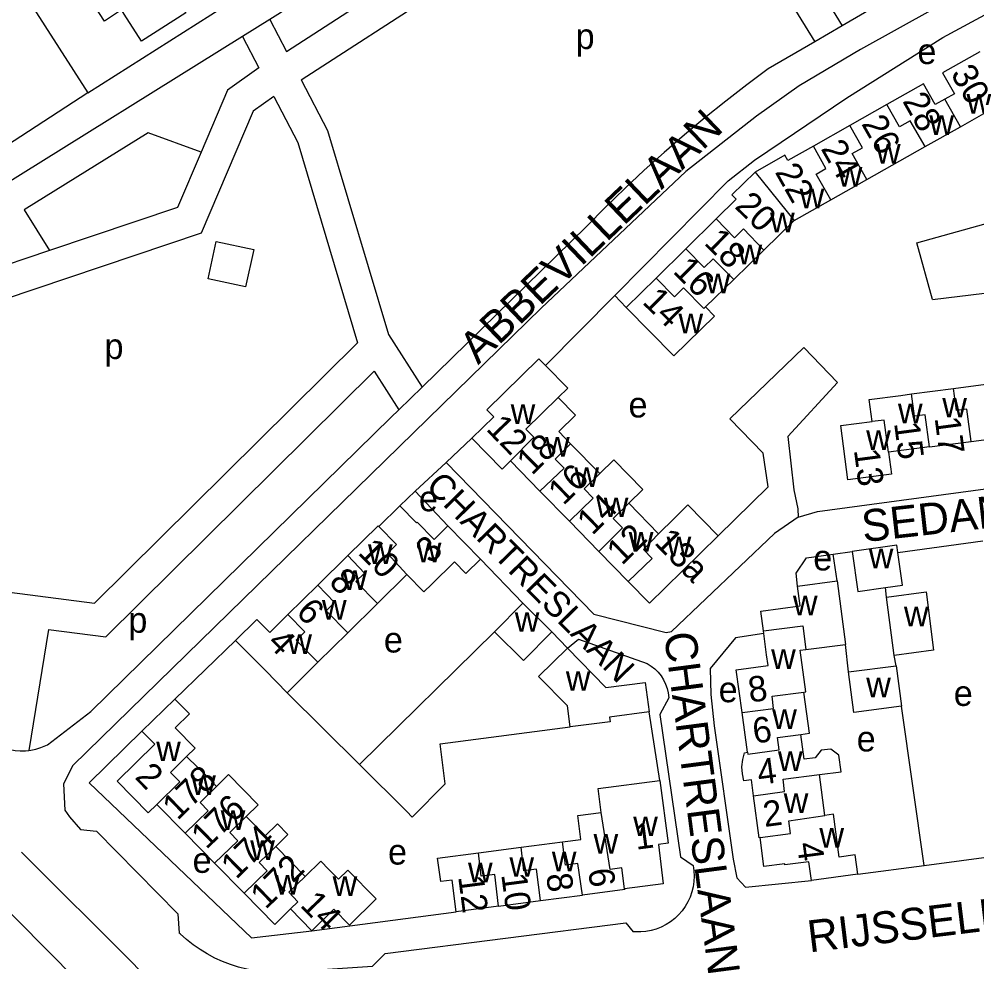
# Model space of a CAD drawing. Extents: x 157768 to 159790, y 387230 to 389604.
# Drawn here: x 159201.2 to 159351.4, y 389072.5 to 389220.4 of the extents above; entities that cross this region are included whole.
import ezdxf

# ---------------------------------------------------------------- set-up
doc = ezdxf.new("R2010")
doc.units = 0
for name, color, linetype in [('BLT_Basislijn', 7, 'Continuous'), ('BLT_Bebouwing', 7, 'Continuous'), ('BLT_Centroide', 7, 'Continuous'), ('BLT_Huisnummer', 7, 'Continuous'), ('BLT_Huisnummer_ tussenligend', 7, 'Continuous'), ('BLT_Onderverdeling_panden', 7, 'Continuous'), ('BLT_Straatnaam', 7, 'Continuous'), ('BLT_Straatnaam_verkleind', 7, 'Continuous')]:
    doc.layers.add(name, color=color, linetype=linetype)

msp = doc.modelspace()

# ---------------------------------------------------------------- linework, layer by layer
at = {"layer": 'BLT_Basislijn'}
for p, q in [((159356.16, 389234.53), (159330.31, 389219.4)), ((159212, 389208.86), (159235.98, 389224.12)), ((159240.54, 389220.36), (159236.28, 389217.71)), ((159240.54, 389220.36), (159243.15, 389215.35)), ((159330.31, 389219.4), (159325.99, 389216.88)), ((159236.28, 389217.71), (159191.61, 389189.91)), ((159236.28, 389217.71), (159238.84, 389212.79)), ((159325.99, 389216.88), (159318.71, 389212.62)), ((159290.17, 389187.87), (159264.43, 389162.7)), ((159344.47, 389176.43), (159341.99, 389185.35)), ((159344.47, 389176.43), (159352.64, 389177.42)), ((159283.75, 389166.11), (159294.63, 389177.09)), ((159296.42, 389175.21), (159294.63, 389177.09)), ((159312.7, 389157.72), (159324.27, 389168.93)), ((159324.27, 389168.93), (159329.57, 389163.41)), ((159256.9, 389165.19), (159260.78, 389159.13)), ((159264.43, 389162.7), (159260.78, 389159.13)), ((159260.78, 389159.13), (159259.54, 389157.92)), ((159268.18, 389150.9), (159272.23, 389154.68)), ((159263.34, 389146.39), (159268.18, 389150.9)), ((159260.92, 389144.06), (159263.34, 389146.39)), ((159263.34, 389146.39), (159268.45, 389140.93)), ((159323.39, 389142.32), (159319.69, 389139.75)), ((159339.04, 389136.74), (159352.36, 389138.59)), ((159328.89, 389136.5), (159331.87, 389136.93)), ((159273.59, 389135.73), (159280.23, 389128.8)), ((159329.5, 389132.31), (159328.89, 389136.5)), ((159337.27, 389129.77), (159337.07, 389131.26)), ((159205.85, 389124.68), (159202.73, 389105.68)), ((159275.79, 389124.32), (159254.6, 389103.5)), ((159284.77, 389124.3), (159287.23, 389121.74)), ((159225.67, 389113.75), (159235.17, 389122.95)), ((159331.31, 389118.02), (159330.81, 389122.34)), ((159338.77, 389118.99), (159338.46, 389120.61)), ((159254.6, 389103.5), (159243.25, 389114.76)), ((159343.16, 389087.66), (159339.6, 389112.64)), ((159301.72, 389101), (159300.02, 389111.74)), ((159262.02, 389096.14), (159254.6, 389103.5)), ((159343.16, 389087.66), (159356.48, 389089.45)), ((159332.76, 389086.26), (159343.16, 389087.66)), ((159247.14, 389077.42), (159269.78, 389080.39)), ((159237.67, 389076.31), (159247.14, 389077.42))]:
    msp.add_line(p, q, dxfattribs=at)
for points in [[(159317.93, 389279.18), (159300.23, 389261.34), (159292.65, 389254.66), (159286.29, 389249.95), (159246.3, 389224.16), (159241.8, 389221.15), (159240.54, 389220.36)], [(159162.54, 389270.35), (159163.59, 389269.34), (159186.17, 389248.39), (159196.7, 389232.7), (159212, 389208.86)], [(159243.15, 389215.35), (159309.14, 389258.06), (159322.95, 389257.45)], [(159245.47, 389210.9), (159310.52, 389252.99), (159322.85, 389252.44)], [(159322.85, 389252.44), (159322.28, 389222.91), (159325.99, 389216.88)], [(159212, 389208.86), (159194.54, 389197.52), (159192.86, 389196.68), (159191.21, 389196.31), (159188.24, 389196.33), (159185.38, 389197.8), (159180.42, 389203.99), (159165.33, 389225.82), (159152.61, 389238.14), (159142.81, 389247.17), (159141.65, 389248.22)], [(159378.24, 389240.74), (159333.15, 389215.66), (159323.58, 389209.95), (159316.84, 389205.19), (159305.77, 389196.53), (159283.1, 389175.08), (159209.63, 389103.36), (159208.17, 389100.48), (159208.38, 389096.34), (159209.12, 389095.26), (159210.87, 389093.31)], [(159327.52, 389235.33), (159327.31, 389224.28), (159330.31, 389219.4)], [(159294.63, 389177.09), (159312.42, 389195.05), (159316.53, 389198.31), (159331.01, 389208.09), (159346.07, 389217.57), (159374.16, 389232.78)], [(159238.84, 389212.79), (159233.89, 389209.27), (159229.77, 389199.57)], [(159318.71, 389212.62), (159315.35, 389210.12), (159312.03, 389207.57), (159308.77, 389204.95), (159305.55, 389202.27), (159302.39, 389199.53), (159299.27, 389196.73), (159296.22, 389193.86), (159293.21, 389190.95), (159290.27, 389187.97), (159290.17, 389187.87)], [(159245.47, 389210.9), (159249.59, 389202.98), (159259.14, 389170.96), (159264.43, 389162.7)], [(159241.18, 389208.31), (159237.94, 389206.01), (159229.79, 389186.86), (159182.97, 389171.1), (159176.6, 389153.75), (159189.17, 389131.88), (159213.07, 389128.8), (159254.31, 389169.67)], [(159241.18, 389208.31), (159244.94, 389201.1), (159254.31, 389169.67)], [(159229.77, 389199.57), (159221.46, 389202.59), (159202.01, 389190.5), (159205.98, 389184.12)], [(159229.77, 389199.57), (159226.07, 389190.88), (159205.98, 389184.12)], [(159341.99, 389185.35), (159357.96, 389189.81), (159361.8, 389190.92)], [(159323.39, 389142.32), (159326.44, 389143.16), (159386.5, 389151.27), (159393.58, 389158.95), (159389.74, 389188.96), (159389.62, 389189.85)], [(159205.98, 389184.12), (159184.92, 389177.04)], [(159205.85, 389124.68), (159214.85, 389123.52), (159256.9, 389165.19)], [(159329.57, 389163.41), (159321.78, 389154.94), (159322.73, 389146.56), (159323.32, 389143.61), (159323.39, 389142.32)], [(159205.67, 389106.6), (159212.45, 389111.8), (159259.54, 389157.92)], [(159310.86, 389139.35), (159318.69, 389147.06), (159317.93, 389152.36), (159312.7, 389157.72)], [(159268.18, 389150.9), (159291.38, 389127.09), (159302.68, 389124.19), (159303.53, 389124.35), (159319.69, 389139.75)], [(159323.29, 389131.49), (159323.1, 389133.52), (159324.68, 389135.9), (159328.89, 389136.5)], [(159287.23, 389121.74), (159288.97, 389123.13), (159299.74, 389119.34)], [(159318.01, 389124.05), (159313.57, 389123.35), (159309.62, 389118.55), (159309.72, 389114.48), (159310.25, 389109.55), (159313.22, 389088.66), (159313.79, 389085.71), (159315.15, 389084.24), (159325.48, 389085.3)], [(159299.74, 389119.34), (159300.36, 389118.94), (159300.93, 389118.48), (159301.44, 389117.96), (159301.9, 389117.39), (159302.29, 389116.77), (159302.61, 389116.11), (159302.86, 389115.42), (159303.03, 389114.71), (159303.13, 389113.95)], [(159303.13, 389113.95), (159301.73, 389111.36), (159304.92, 389089.02), (159306.92, 389087.62)], [(159220.49, 389108.72), (159212.19, 389100.59), (159237.67, 389076.31)], [(159262.02, 389096.14), (159262.89, 389095.24), (159268.04, 389100.45), (159267.27, 389106.75), (159287.63, 389109.41)], [(159202.73, 389105.68), (159203.05, 389105.72), (159203.86, 389105.89), (159204.64, 389106.14), (159205.4, 389106.46), (159205.67, 389106.6)], [(159197.81, 389106.55), (159198.22, 389106.34), (159198.99, 389106.04), (159199.78, 389105.82), (159200.59, 389105.68), (159201.41, 389105.61), (159202.24, 389105.62), (159202.73, 389105.68)], [(159210.87, 389093.31), (159213.37, 389093.01), (159226.14, 389080.04), (159226.34, 389077.05)], [(159221.76, 389069.34), (159219.23, 389072.18), (159201.58, 389089.76)], [(159306.92, 389087.62), (159307.04, 389086.8), (159307.08, 389085.96), (159307.04, 389085.13), (159306.92, 389084.3), (159306.72, 389083.49), (159306.45, 389082.7), (159306.1, 389081.94), (159305.68, 389081.22), (159305.2, 389080.54), (159304.65, 389079.91), (159304.04, 389079.33), (159303.38, 389078.82), (159302.68, 389078.37), (159301.93, 389077.99), (159301.15, 389077.68), (159300.35, 389077.45), (159299.53, 389077.3), (159298.7, 389077.22), (159297.86, 389077.23), (159297.54, 389077.25)], [(159196.27, 389083.75), (159214.87, 389065)], [(159244.89, 389071.07), (159256.65, 389071.87), (159258.65, 389073.86), (159296.35, 389078.65), (159297.54, 389077.25)], [(159244.89, 389071.07), (159243.56, 389070.92), (159242.23, 389070.85), (159240.9, 389070.86), (159239.57, 389070.95), (159238.25, 389071.12), (159236.94, 389071.37), (159235.65, 389071.7), (159234.38, 389072.1), (159233.13, 389072.58), (159231.92, 389073.13), (159230.74, 389073.76), (159229.61, 389074.45), (159228.51, 389075.21), (159227.47, 389076.04), (159226.47, 389076.92), (159226.34, 389077.05)]]:
    msp.add_lwpolyline(points, dxfattribs=at)
msp.add_lwpolyline([(159232.13, 389185.57), (159238.01, 389184.31), (159236.74, 389178.44), (159230.87, 389179.7)], close=True, dxfattribs=at)
at = {"layer": 'BLT_Bebouwing'}
for p, q in [((159337.32, 389207.03), (159331.51, 389203.74)), ((159348.83, 389203.56), (159354.72, 389206.9)), ((159331.51, 389203.74), (159325.78, 389200.5)), ((159343.29, 389200.43), (159348.83, 389203.56)), ((159334.16, 389195.26), (159343.29, 389200.43)), ((159328.51, 389192.06), (159334.16, 389195.26)), ((159322.78, 389188.82), (159328.51, 389192.06)), ((159310.54, 389189.09), (159305.79, 389184.42)), ((159318.03, 389184.2), (159322.78, 389188.82)), ((159305.79, 389184.42), (159301.11, 389179.82)), ((159313.29, 389179.58), (159318.03, 389184.2)), ((159301.11, 389179.82), (159296.42, 389175.21)), ((159308.88, 389175.28), (159313.29, 389179.58)), ((159341.18, 389161.63), (159347.76, 389162.5)), ((159350.51, 389154.19), (159357.06, 389155.05)), ((159287.72, 389153.81), (159292.28, 389149.14)), ((159343.98, 389153.33), (159350.51, 389154.19)), ((159287.52, 389141.65), (159282.9, 389146.38)), ((159292.14, 389136.92), (159287.52, 389141.65)), ((159257.51, 389140.94), (159252.78, 389136.28)), ((159273.59, 389135.73), (159268.45, 389140.93)), ((159252.78, 389136.28), (159248.06, 389131.61)), ((159323.29, 389131.49), (159329.5, 389132.31)), ((159329.5, 389132.31), (159330.81, 389122.34)), ((159248.06, 389131.61), (159243.38, 389127)), ((159338.46, 389120.61), (159337.27, 389129.77)), ((159252.77, 389124.15), (159257.43, 389128.75)), ((159275.79, 389124.32), (159280.23, 389128.8)), ((159280.23, 389128.8), (159284.77, 389124.3)), ((159248.08, 389119.53), (159252.77, 389124.15)), ((159318.45, 389120.7), (159318.01, 389124.05)), ((159287.23, 389121.74), (159293.25, 389115.56)), ((159323.72, 389121.41), (159324.6, 389121.53)), ((159243.25, 389114.76), (159248.08, 389119.53)), ((159331.31, 389118.02), (159338.77, 389118.99)), ((159338.77, 389118.99), (159339.6, 389112.64)), ((159315.47, 389105.41), (159314.62, 389111.65)), ((159293.91, 389110.18), (159287.63, 389109.41)), ((159222.52, 389106.68), (159216.6, 389100.88)), ((159227.25, 389092.71), (159231.88, 389088)), ((159273.25, 389089.63), (159279.94, 389090.5)), ((159279.94, 389090.5), (159286.43, 389091.36)), ((159231.88, 389088), (159236.51, 389083.29)), ((159332.76, 389086.26), (159325.48, 389085.3)), ((159282.99, 389082.13), (159289.59, 389082.99)), ((159276.39, 389081.26), (159269.78, 389080.39)), ((159276.39, 389081.26), (159282.99, 389082.13))]:
    msp.add_line(p, q, dxfattribs=at)
for points in [[(159217.3, 389221.87), (159214.63, 389220.13), (159211.48, 389224.97), (159214.19, 389226.73)], [(159224.24, 389226.3), (159227.35, 389221.43), (159220.41, 389217), (159217.72, 389221.22), (159217.3, 389221.87)], [(159351.9, 389215.31), (159346.05, 389212), (159347.9, 389208.73), (159346.39, 389207.88)], [(159346.39, 389207.88), (159344.88, 389207.03), (159343.05, 389210.27), (159337.32, 389207.03)], [(159325.78, 389200.5), (159321.78, 389198.24), (159321.32, 389199.07), (159316.66, 389196.43)], [(159316.66, 389196.43), (159313.01, 389192.85), (159313.68, 389192.17), (159310.54, 389189.09)], [(159296.42, 389175.21), (159303.92, 389167.63), (159310.29, 389173.83), (159308.88, 389175.28)], [(159272.23, 389154.68), (159275.65, 389158.02), (159274.56, 389159.14), (159282.74, 389167.15), (159283.75, 389166.11)], [(159283.75, 389166.11), (159287.26, 389162.52), (159285.78, 389161.08)], [(159347.76, 389162.5), (159354.41, 389163.38), (159354.86, 389159.97), (159356.39, 389160.17)], [(159285.78, 389161.08), (159288.48, 389158.31), (159285.84, 389155.73), (159287.72, 389153.81)], [(159334.98, 389157.33), (159334.53, 389160.75), (159339.48, 389161.41), (159341.18, 389161.63)], [(159337.59, 389152.48), (159338.04, 389149.04), (159331.21, 389148.14), (159330.08, 389156.68), (159334.98, 389157.33)], [(159278.28, 389151.11), (159276.97, 389149.83), (159272.23, 389154.68)], [(159343.98, 389153.33), (159337.59, 389152.48)], [(159282.9, 389146.38), (159278.28, 389151.11)], [(159292.28, 389149.14), (159294.49, 389151.3), (159299.05, 389146.62), (159296.84, 389144.47)], [(159296.84, 389144.47), (159301.51, 389139.7)], [(159301.51, 389139.7), (159304, 389142.14), (159306.12, 389144.21), (159310.86, 389139.35)], [(159260.92, 389144.06), (159257.62, 389140.83)], [(159268.45, 389140.93), (159266.31, 389138.81), (159263.63, 389141.53), (159263.52, 389141.43), (159260.92, 389144.06)], [(159257.62, 389140.83), (159257.51, 389140.94)], [(159310.86, 389139.35), (159302.56, 389131.22), (159300.08, 389128.79)], [(159296.76, 389132.18), (159292.14, 389136.92)], [(159339.04, 389136.74), (159338.88, 389137.9), (159331.87, 389136.93)], [(159331.87, 389136.93), (159332.73, 389130.66), (159337.07, 389131.26)], [(159337.07, 389131.26), (159339.74, 389131.63), (159339.04, 389136.74)], [(159262.03, 389133.29), (159264.72, 389130.56), (159265.95, 389131.78), (159269.51, 389135.29), (159271.3, 389133.47), (159273.59, 389135.73)], [(159257.43, 389128.75), (159262.03, 389133.29)], [(159300.08, 389128.79), (159296.76, 389132.18)], [(159317.95, 389124.45), (159317.54, 389127.56), (159323.7, 389128.37), (159323.29, 389131.49)], [(159337.27, 389129.77), (159343.45, 389130.57), (159344.64, 389121.41), (159338.46, 389120.61)], [(159238.5, 389126.24), (159235.17, 389122.95)], [(159243.38, 389127), (159240.52, 389124.2), (159238.5, 389126.24)], [(159284.77, 389124.3), (159280.33, 389119.82), (159275.79, 389124.32)], [(159318.01, 389124.05), (159317.95, 389124.45)], [(159235.17, 389122.95), (159239.84, 389118.22), (159243.25, 389114.76)], [(159287.63, 389109.41), (159287.2, 389112.69), (159282.69, 389117.32), (159287.23, 389121.74)], [(159324.6, 389121.53), (159330.81, 389122.34)], [(159314.62, 389111.65), (159313.7, 389118.36), (159318.67, 389119.02), (159318.45, 389120.7)], [(159324.31, 389114.85), (159324.58, 389114.88), (159323.72, 389121.41)], [(159339.6, 389112.64), (159332.14, 389111.67), (159331.31, 389118.02)], [(159293.25, 389115.56), (159299.41, 389116.37), (159300.02, 389111.74)], [(159323.81, 389108.21), (159325.16, 389108.39), (159324.31, 389114.85)], [(159225.67, 389113.75), (159220.49, 389108.72)], [(159227.93, 389111.42), (159225.67, 389113.75)], [(159227.47, 389104.75), (159228.83, 389106.06), (159225.71, 389109.26), (159227.93, 389111.42)], [(159300.02, 389111.74), (159293.82, 389110.93), (159293.91, 389110.18)], [(159220.49, 389108.72), (159222.52, 389106.68)], [(159326.74, 389101.92), (159330.13, 389102.36), (159329.79, 389104.95), (159328.53, 389105.9), (159327, 389105.74), (159326.04, 389104.54), (159324.34, 389104.32), (159323.81, 389108.21)], [(159316.4, 389098.6), (159316.06, 389101.09), (159314.88, 389100.93), (159314.66, 389102.01), (159314.59, 389103.14), (159314.7, 389104.26), (159314.96, 389105.34), (159315.47, 389105.41)], [(159232.2, 389100.06), (159231.07, 389101.22), (159227.47, 389104.75)], [(159216.6, 389100.88), (159221.47, 389095.92), (159222.81, 389097.24)], [(159232.2, 389100.06), (159234.08, 389101.9), (159238.72, 389097.18), (159236.83, 389095.35)], [(159292.52, 389095.96), (159292.03, 389099.73), (159301.72, 389101)], [(159301.72, 389101), (159303.03, 389091.15), (159301.48, 389090.94), (159302.23, 389084.78)], [(159327.59, 389095.51), (159326.74, 389101.92)], [(159317.44, 389092.02), (159317.3, 389092), (159316.4, 389098.6)], [(159222.81, 389097.24), (159227.25, 389092.71)], [(159236.83, 389095.35), (159239.82, 389092.31), (159241.73, 389094.17), (159243.36, 389092.5), (159241.46, 389090.64)], [(159286.43, 389091.36), (159289.31, 389091.73), (159288.82, 389095.48), (159292.52, 389095.96)], [(159332.76, 389086.26), (159332.36, 389089.3), (159329.83, 389088.96), (159328.94, 389095.69), (159327.59, 389095.51)], [(159325.48, 389085.3), (159325.06, 389088.23), (159321.33, 389087.74), (159321.31, 389087.9), (159318.04, 389087.47), (159317.44, 389092.02)], [(159246.07, 389085.94), (159241.46, 389090.64)], [(159269.78, 389080.39), (159269.13, 389085.35), (159267.34, 389085.12), (159266.86, 389088.79), (159273.25, 389089.63)], [(159247.14, 389077.42), (159250.56, 389080.78), (159253.03, 389078.27), (159257.21, 389082.39), (159252.76, 389086.92), (159251.3, 389085.51), (159249.8, 389087.04), (159248.52, 389088.35), (159246.07, 389085.94)], [(159302.23, 389084.78), (159296.18, 389083.99)], [(159236.51, 389083.29), (159241.31, 389078.4), (159243.78, 389080.83)], [(159296.18, 389083.99), (159296.2, 389083.86), (159289.59, 389082.99)], [(159243.78, 389080.83), (159247.14, 389077.42)]]:
    msp.add_lwpolyline(points, dxfattribs=at)
at = {"layer": 'BLT_Onderverdeling_panden'}
for p, q in [((159348.83, 389203.56), (159346.39, 389207.88)), ((159316.66, 389196.43), (159322.78, 389188.82))]:
    msp.add_line(p, q, dxfattribs=at)
for points in [[(159343.29, 389200.43), (159340.98, 389204.5), (159339.29, 389203.54), (159337.32, 389207.03)], [(159334.16, 389195.26), (159331.86, 389199.33), (159333.49, 389200.25), (159331.51, 389203.74)], [(159328.51, 389192.06), (159326.2, 389196.13), (159327.76, 389197.01), (159325.78, 389200.5)], [(159318.03, 389184.2), (159314.83, 389187.51), (159313.43, 389186.14), (159310.54, 389189.09)], [(159313.29, 389179.58), (159310.06, 389182.82), (159308.68, 389181.47), (159305.79, 389184.42)], [(159308.88, 389175.28), (159308.62, 389175.02), (159305.44, 389178.29), (159304, 389176.87), (159301.11, 389179.82)], [(159350.51, 389154.19), (159349.84, 389159.23), (159348.22, 389159.02), (159347.76, 389162.5)], [(159278.28, 389151.11), (159281.94, 389154.83), (159280.68, 389156.12), (159285.78, 389161.08)], [(159343.98, 389153.33), (159343.31, 389158.37), (159341.64, 389158.15), (159341.18, 389161.63)], [(159337.59, 389152.48), (159336.88, 389157.51), (159334.98, 389157.33)], [(159282.9, 389146.38), (159286.68, 389149.97), (159285.27, 389151.42), (159287.72, 389153.81)], [(159287.52, 389141.65), (159291.26, 389145.29), (159289.83, 389146.75), (159292.28, 389149.14)], [(159292.14, 389136.92), (159295.83, 389140.62), (159294.39, 389142.08), (159296.84, 389144.47)], [(159257.62, 389140.83), (159260.42, 389137.99), (159259, 389136.58), (159262.03, 389133.29)], [(159296.76, 389132.18), (159300.5, 389135.83), (159299.13, 389137.23), (159301.51, 389139.7)], [(159252.78, 389136.28), (159255.38, 389133.53), (159254.03, 389132.22), (159257.43, 389128.75)], [(159248.06, 389131.61), (159250.7, 389128.93), (159249.37, 389127.62), (159252.77, 389124.15)], [(159243.38, 389127), (159246.03, 389124.32), (159244.68, 389123), (159248.08, 389119.53)], [(159317.95, 389124.45), (159324.11, 389125.26), (159324.6, 389121.53)], [(159314.62, 389111.65), (159319.55, 389112.3), (159319.31, 389114.19), (159324.31, 389114.85)], [(159315.47, 389105.41), (159315.51, 389105.13), (159320.41, 389105.78), (159320.15, 389107.73), (159323.81, 389108.21)], [(159222.81, 389097.24), (159226.41, 389100.77), (159224.98, 389102.24), (159227.47, 389104.75)], [(159316.4, 389098.6), (159321.27, 389099.26), (159321.02, 389101.17), (159326.74, 389101.92)], [(159227.25, 389092.71), (159230.87, 389096.24), (159229.61, 389097.54), (159232.2, 389100.06)], [(159231.88, 389088), (159235.51, 389091.53), (159234.25, 389092.83), (159236.83, 389095.35)], [(159296.18, 389083.99), (159295.75, 389087.28), (159293.9, 389087.04), (159292.52, 389095.96)], [(159317.44, 389092.02), (159322.17, 389092.65), (159321.91, 389094.65), (159327.59, 389095.51)], [(159236.51, 389083.29), (159240.15, 389086.83), (159238.88, 389088.13), (159241.46, 389090.64)], [(159282.99, 389082.13), (159282.34, 389087.08), (159280.4, 389086.83), (159279.94, 389090.5)], [(159289.59, 389082.99), (159288.87, 389087.94), (159286.9, 389087.68), (159286.43, 389091.36)], [(159276.39, 389081.26), (159275.81, 389086.23), (159273.7, 389085.95), (159273.25, 389089.63)], [(159243.78, 389080.83), (159244.93, 389081.96), (159243.52, 389083.44), (159246.07, 389085.94)]]:
    msp.add_lwpolyline(points, dxfattribs=at)

# ---------------------------------------------------------------- texts
at = {"layer": 'BLT_Centroide'}
for s, p in [('p', (159288.5, 389215.75)), ('e', (159342.1, 389213.39)), ('w', (159349.81, 389205.6)), ('w', (159343.97, 389202.28)), ('w', (159335.6, 389197.76)), ('w', (159329.59, 389194.15)), ('w', (159323.63, 389190.75)), ('w', (159318.99, 389186.98)), ('w', (159313.89, 389181.97)), ('w', (159308.89, 389177.42)), ('w', (159304.63, 389171.16)), ('p', (159214.62, 389167.11)), ('e', (159296.8, 389157.94)), ('w', (159346, 389157.94)), ('w', (159278.31, 389156.94)), ('w', (159339.05, 389157.02)), ('w', (159283.71, 389151.81)), ('w', (159334.06, 389152.86)), ('w', (159288.3, 389147.03)), ('e', (159263.93, 389143.22)), ('w', (159292.92, 389142.31)), ('w', (159296.83, 389136.88)), ('w', (159263.58, 389135.2)), ('w', (159302.77, 389136.17)), ('w', (159255.94, 389134.96)), ('e', (159325.77, 389133.94)), ('w', (159334.47, 389134.28)), ('w', (159251.95, 389130.88)), ('w', (159248.72, 389126.22)), ('w', (159322.58, 389126.91)), ('w', (159339.99, 389125.16)), ('p', (159218.36, 389124.17)), ('w', (159278.95, 389124.31)), ('w', (159243.29, 389120.84)), ('e', (159258.43, 389121.06)), ('w', (159319.16, 389118.5)), ('w', (159286.96, 389115.06)), ('w', (159334.07, 389114.03)), ('e', (159310.93, 389113.26)), ('e', (159347.8, 389112.68)), ('w', (159319.33, 389109.06)), ('e', (159332.58, 389105.54)), ('w', (159222.72, 389104.02)), ('w', (159320.23, 389102.47)), ('w', (159228.22, 389098.72)), ('w', (159321.13, 389095.88)), ('w', (159232.84, 389093.22)), ('w', (159297.53, 389092.25)), ('w', (159326.73, 389090.44)), ('w', (159237.47, 389088.5)), ('w', (159291.31, 389089.52)), ('e', (159259.08, 389087.79)), ('e', (159228.43, 389086.49)), ('w', (159278.12, 389085.88)), ('w', (159284.77, 389086.75)), ('w', (159271.62, 389085.02)), ('w', (159241.38, 389083.09)), ('w', (159250.39, 389082.88))]:
    msp.add_text(s, height=4, dxfattribs=at).set_placement(p)
at = {"layer": 'BLT_Huisnummer'}
for s, rotation, p in [('30', 299.5074, (159347.23, 389211.89)), ('26', 299.5074, (159333.24, 389204.03)), ('22', 299.5074, (159319.68, 389196.45)), ('18', 315.4904, (159308.48, 389185.2)), ('14', 315.4904, (159298.81, 389175.93)), ('12', 314.3365, (159274.3, 389156.04)), ('17', 277.5305, (159344.79, 389157.86)), ('18', 44.3314, (159281.65, 389148.75)), ('13', 277.5305, (159332.13, 389152.84)), ('14', 44.3314, (159291.1, 389139.33)), ('13a', 314.3193, (159300.69, 389138.2)), ('10', 314.6241, (159254.21, 389136.62)), ('3', 44.6272, (159265.8, 389134.86)), ('4', 314.6163, (159239.98, 389122.43)), ('8', 7.7664, (159315.83, 389113.21)), ('2', 314.4882, (159219.23, 389101.41)), ('178', 44.4864, (159226.08, 389094.6)), ('2', 7.5298, (159318.14, 389093.68)), ('1', 7.4802, (159297.98, 389090.11)), ('4', 277.5294, (159323.19, 389091.09)), ('172', 44.4855, (159239.89, 389080.63)), ('6', 277.4794, (159290.45, 389086.99)), ('12', 277.4737, (159270.07, 389085.89)), ('14', 314.489, (159245.14, 389081.3))]:
    msp.add_text(s, height=4, rotation=rotation, dxfattribs=at).set_placement(p)
at = {"layer": 'BLT_Huisnummer_ tussenligend'}
for s, rotation, p in [('28', 299.5074, (159339.68, 389207.58)), ('24', 299.5074, (159326.88, 389200.13)), ('20', 315.4904, (159313.3, 389190.93)), ('16', 315.4904, (159303.61, 389180.73)), ('15', 277.5305, (159338.43, 389157.05)), ('16', 44.3314, (159286.57, 389144.01)), ('12', 44.3314, (159295.75, 389134.61)), ('8', 314.6163, (159249.65, 389131.95)), ('6', 314.6163, (159244.48, 389127.22)), ('6', 7.5298, (159316.51, 389106.76)), ('4', 7.5298, (159317.25, 389100.28)), ('176', 44.4855, (159230.59, 389090.05)), ('174', 44.4855, (159235.27, 389085.34)), ('10', 277.4794, (159276.83, 389086.23)), ('8', 277.4794, (159283.87, 389086.23))]:
    msp.add_text(s, height=4, rotation=rotation, dxfattribs=at).set_placement(p)
at = {"layer": 'BLT_Straatnaam'}
for s, height, rotation, p in [('ABBEVILLELAAN', 5, 43.6881, (159273.21, 389166.11)), ('SEDANLAAN', 5, 6.4562, (159333.64, 389138.37)), ('CHARTRESLAAN', 5, 277.4283, (159302.35, 389124)), ('RIJSSELLAAN', 4.9999, 6.9585, (159325.17, 389074))]:
    msp.add_text(s, height=height, rotation=rotation, dxfattribs=at).set_placement(p)
at = {"layer": 'BLT_Straatnaam_verkleind'}
msp.add_text('CHARTRESLAAN', height=4, rotation=314.4283, dxfattribs=at).set_placement((159264.83, 389147.01))

doc.saveas('drawing.dxf')
